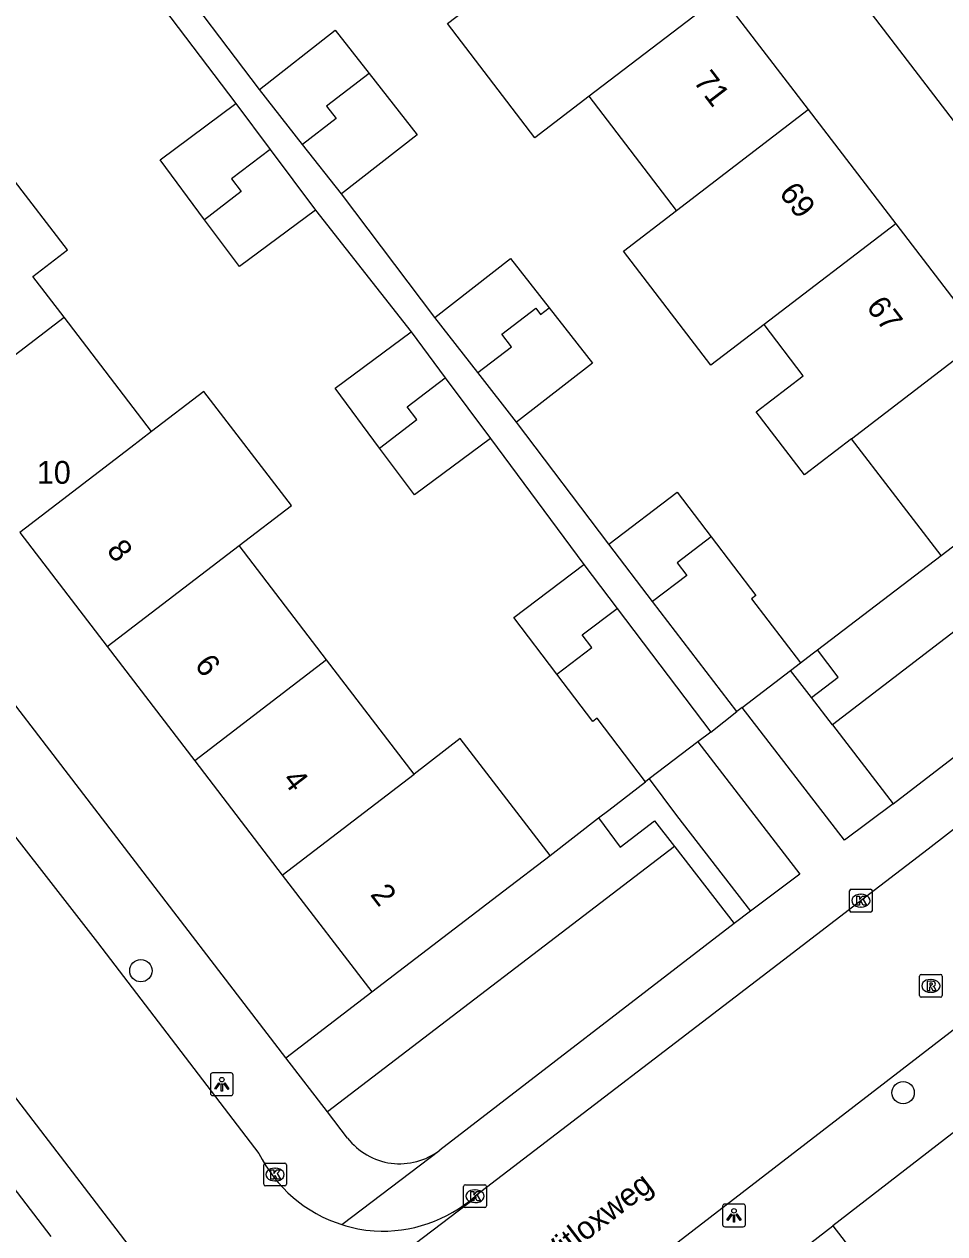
# Model space of a CAD drawing. Extents: x 159353 to 160616, y 385893 to 387321.
# Drawn here: x 160003.7 to 160044.1, y 386715.5 to 386768.6 of the extents above; entities that cross this region are included whole.
import ezdxf

# ---------------------------------------------------------------- set-up
doc = ezdxf.new("R2010")
doc.units = 0
for name, color, linetype in [('IMGEO_Boom', 7, 'Continuous'), ('IMGEO_Erf', 7, 'Continuous'), ('IMGEO_Groenvoorziening', 7, 'Continuous'), ('IMGEO_Kolk', 7, 'Continuous'), ('IMGEO_Lichtpunt', 7, 'Continuous'), ('IMGEO_Openbare_ruimte_label', 7, 'Continuous'), ('IMGEO_Pand', 7, 'Continuous'), ('IMGEO_Pand_nummerreeks', 7, 'Continuous'), ('IMGEO_Parkeervlak_open', 7, 'Continuous'), ('IMGEO_Rijbaan_lokaal_open', 7, 'Continuous'), ('IMGEO_Rioolput', 7, 'Continuous'), ('IMGEO_Voetpad_open', 7, 'Continuous')]:
    doc.layers.add(name, color=color, linetype=linetype)

msp = doc.modelspace()

# ---------------------------------------------------------------- linework, layer by layer
at = {"layer": 'IMGEO_Boom'}
for centre in [(160008.774, 386727.022), (160042.226, 386721.668)]:
    msp.add_circle(centre, 0.489, dxfattribs=at)
at = {"layer": 'IMGEO_Erf'}
msp.add_lwpolyline([(160039.137, 386715.824), (160067.311, 386679.265), (160076.083, 386667.881), (160092.338, 386646.788)], dxfattribs=at)
at = {"layer": 'IMGEO_Groenvoorziening'}
for points in [[(160055.283, 386750.192), (160039.12, 386737.816)], [(160038.466, 386741.104), (160043.889, 386745.246)], [(160026.729, 386732.08), (160028.863, 386733.731)], [(160032.188, 386732.481), (160016.965, 386720.824)], [(160015.138, 386723.204), (160018.908, 386726.091)]]:
    msp.add_lwpolyline(points, dxfattribs=at)
at = {"layer": 'IMGEO_Kolk'}
for p, q in [((160039.873, 386729.673), (160039.873, 386730.525)), ((160039.948, 386730.599), (160040.8, 386730.599)), ((160040.874, 386730.525), (160040.874, 386729.673)), ((160040.361, 386730.379), (160040.386, 386730.379)), ((160040.8, 386729.599), (160039.948, 386729.599)), ((160040.384, 386729.819), (160040.359, 386729.819)), ((160014.164, 386717.649), (160014.164, 386718.501)), ((160014.239, 386718.575), (160015.091, 386718.575)), ((160014.652, 386718.355), (160014.677, 386718.355)), ((160015.165, 386718.501), (160015.165, 386717.649)), ((160014.675, 386717.795), (160014.65, 386717.795)), ((160015.091, 386717.575), (160014.239, 386717.575)), ((160022.939, 386716.698), (160022.939, 386717.55)), ((160023.014, 386717.624), (160023.866, 386717.624)), ((160023.427, 386717.404), (160023.452, 386717.404)), ((160023.94, 386717.55), (160023.94, 386716.698)), ((160023.45, 386716.844), (160023.425, 386716.844)), ((160023.866, 386716.624), (160023.014, 386716.624))]:
    msp.add_line(p, q, dxfattribs=at)
for points in [[(160039.873, 386729.673), (160039.873, 386730.525)], [(160039.948, 386730.599), (160040.8, 386730.599)], [(160040.874, 386730.525), (160040.874, 386729.673)], [(160040.194, 386730.299), (160040.317, 386730.299), (160040.317, 386730.148), (160040.447, 386730.299), (160040.611, 386730.299), (160040.465, 386730.148), (160040.618, 386729.899), (160040.466, 386729.899), (160040.381, 386730.063), (160040.317, 386729.996), (160040.317, 386729.899), (160040.194, 386729.899), (160040.194, 386730.299)], [(160040.8, 386729.599), (160039.948, 386729.599)], [(160014.164, 386717.649), (160014.164, 386718.501)], [(160014.239, 386718.575), (160015.091, 386718.575)], [(160015.165, 386718.501), (160015.165, 386717.649)], [(160014.485, 386718.275), (160014.608, 386718.275), (160014.608, 386718.124), (160014.738, 386718.275), (160014.902, 386718.275), (160014.756, 386718.124), (160014.909, 386717.875), (160014.757, 386717.875), (160014.672, 386718.039), (160014.608, 386717.972), (160014.608, 386717.875), (160014.485, 386717.875), (160014.485, 386718.275)], [(160015.091, 386717.575), (160014.239, 386717.575)], [(160022.939, 386716.698), (160022.939, 386717.55)], [(160023.014, 386717.624), (160023.866, 386717.624)], [(160023.26, 386717.324), (160023.383, 386717.324), (160023.383, 386717.173), (160023.513, 386717.324), (160023.677, 386717.324), (160023.531, 386717.173), (160023.684, 386716.924), (160023.532, 386716.924), (160023.447, 386717.088), (160023.383, 386717.021), (160023.383, 386716.924), (160023.26, 386716.924), (160023.26, 386717.324)], [(160023.94, 386717.55), (160023.94, 386716.698)], [(160023.866, 386716.624), (160023.014, 386716.624)]]:
    msp.add_lwpolyline(points, dxfattribs=at)
for centre, start, end in [((160039.95, 386730.523), 91.552, 178.448), ((160039.95, 386730.523), 91.552, 178.448), ((160040.798, 386730.523), 1.552, 88.448), ((160040.798, 386730.523), 1.552, 88.448), ((160039.95, 386729.675), 181.552, 268.448), ((160039.95, 386729.675), 181.552, 268.448), ((160040.798, 386729.675), 271.552, 358.448), ((160040.798, 386729.675), 271.552, 358.448), ((160014.241, 386718.499), 91.552, 178.448), ((160014.241, 386718.499), 91.552, 178.448), ((160015.089, 386718.499), 1.552, 88.448), ((160015.089, 386718.499), 1.552, 88.448), ((160014.241, 386717.651), 181.552, 268.448), ((160014.241, 386717.651), 181.552, 268.448), ((160015.089, 386717.651), 271.552, 358.448), ((160015.089, 386717.651), 271.552, 358.448), ((160023.016, 386717.548), 91.552, 178.448), ((160023.016, 386717.548), 91.552, 178.448), ((160023.864, 386717.548), 1.552, 88.448), ((160023.864, 386717.548), 1.552, 88.448), ((160023.016, 386716.7), 181.552, 268.448), ((160023.016, 386716.7), 181.552, 268.448), ((160023.864, 386716.7), 271.552, 358.448), ((160023.864, 386716.7), 271.552, 358.448)]:
    msp.add_arc(centre, 0.0765, start, end, dxfattribs=at)
for centre, major_axis, ratio, start_param, end_param in [((160040.36, 386730.099), (-0.387, 0.002), 0.722429, 4.712389, 7.853982), ((160040.385, 386730.099), (-0.39, 0.002), 0.717154, 1.570796, 4.712389), ((160014.651, 386718.075), (-0.387, 0.002), 0.722429, 4.712389, 7.853982), ((160014.676, 386718.075), (-0.39, 0.002), 0.717154, 1.570796, 4.712389), ((160023.426, 386717.124), (-0.387, 0.002), 0.722429, 4.712389, 7.853982), ((160023.451, 386717.124), (-0.39, 0.002), 0.717154, 1.570796, 4.712389)]:
    msp.add_ellipse(centre, major_axis=major_axis, ratio=ratio, start_param=start_param, end_param=end_param, dxfattribs=at)
at = {"layer": 'IMGEO_Lichtpunt'}
for p, q in [((160011.828, 386722.442), (160011.828, 386721.635)), ((160011.828, 386722.442), (160011.828, 386721.635)), ((160012.73, 386722.537), (160011.922, 386722.537)), ((160012.73, 386722.537), (160011.922, 386722.537)), ((160012.824, 386721.635), (160012.824, 386722.442)), ((160012.824, 386721.635), (160012.824, 386722.442)), ((160011.922, 386721.541), (160012.73, 386721.541)), ((160011.922, 386721.541), (160012.73, 386721.541)), ((160035.208, 386716.778), (160034.4, 386716.778)), ((160035.208, 386716.778), (160034.4, 386716.778)), ((160034.306, 386716.683), (160034.306, 386715.876)), ((160034.306, 386716.683), (160034.306, 386715.876)), ((160035.302, 386715.876), (160035.302, 386716.683)), ((160035.302, 386715.876), (160035.302, 386716.683)), ((160034.4, 386715.782), (160035.208, 386715.782)), ((160034.4, 386715.782), (160035.208, 386715.782))]:
    msp.add_line(p, q, dxfattribs=at)
for points in [[(160012.202, 386722.106), (160012.241, 386722.078), (160012.053, 386721.816), (160012.015, 386721.843), (160012.202, 386722.106)], [(160012.304, 386722.058), (160012.351, 386722.058), (160012.351, 386721.736), (160012.304, 386721.736), (160012.304, 386722.058)], [(160012.414, 386722.078), (160012.452, 386722.105), (160012.639, 386721.843), (160012.6, 386721.815), (160012.414, 386722.078)], [(160034.68, 386716.347), (160034.719, 386716.319), (160034.531, 386716.057), (160034.493, 386716.084), (160034.68, 386716.347)], [(160034.782, 386716.299), (160034.829, 386716.299), (160034.829, 386715.977), (160034.782, 386715.977), (160034.782, 386716.299)], [(160034.892, 386716.319), (160034.93, 386716.346), (160035.117, 386716.084), (160035.078, 386716.056), (160034.892, 386716.319)]]:
    msp.add_lwpolyline(points, dxfattribs=at)
for centre in [(160012.327, 386722.24), (160034.805, 386716.481)]:
    msp.add_circle(centre, 0.0994, dxfattribs=at)
for centre, start, end in [((160011.922, 386722.442), 90, 180), ((160011.922, 386722.442), 90, 180), ((160012.73, 386722.442), 0, 90), ((160012.73, 386722.442), 0, 90), ((160011.922, 386721.635), 180, 270), ((160011.922, 386721.635), 180, 270), ((160012.73, 386721.635), 270, 0), ((160012.73, 386721.635), 270, 360), ((160034.4, 386716.683), 90, 180), ((160034.4, 386716.683), 90, 180), ((160035.208, 386716.683), 0, 90), ((160035.208, 386716.683), 0, 90), ((160034.4, 386715.876), 180, 270), ((160034.4, 386715.876), 180, 270), ((160035.208, 386715.876), 270, 0), ((160035.208, 386715.876), 270, 360)]:
    msp.add_arc(centre, 0.0946, start, end, dxfattribs=at)
at = {"layer": 'IMGEO_Pand'}
for points in [[(160028.443, 386765.42), (160026.062, 386763.595), (160022.224, 386768.607), (160024.606, 386770.431)], [(160034.223, 386769.846), (160028.443, 386765.42)], [(160034.223, 386769.846), (160038.063, 386764.831)], [(160013.986, 386765.713), (160017.308, 386768.312), (160018.787, 386766.42)], [(160018.787, 386766.42), (160016.922, 386764.987), (160017.348, 386764.432), (160015.874, 386763.299)], [(160018.787, 386766.42), (160020.897, 386763.723), (160017.575, 386761.125)], [(160015.874, 386763.299), (160013.986, 386765.713)], [(160011.573, 386759.992), (160009.619, 386762.62), (160012.949, 386765.096)], [(160012.949, 386765.096), (160014.444, 386763.084)], [(160032.284, 386760.403), (160028.443, 386765.42)], [(160032.284, 386760.403), (160038.063, 386764.831)], [(160038.063, 386764.831), (160041.901, 386759.818)], [(160014.444, 386763.084), (160012.755, 386761.785), (160013.182, 386761.23), (160011.573, 386759.992)], [(160014.444, 386763.084), (160016.432, 386760.411)], [(160017.575, 386761.125), (160015.874, 386763.299)], [(160005.403, 386755.714), (160004.03, 386757.508), (160005.552, 386758.673), (160003.085, 386761.895)], [(160016.432, 386760.411), (160013.103, 386757.936), (160011.573, 386759.992)], [(160036.121, 386755.392), (160033.792, 386753.608), (160029.955, 386758.619), (160032.284, 386760.403)], [(160041.901, 386759.818), (160036.121, 386755.392)], [(160041.901, 386759.818), (160045.74, 386754.805)], [(160021.676, 386755.695), (160024.998, 386758.293), (160026.696, 386756.122)], [(160023.565, 386753.281), (160025.039, 386754.413), (160024.613, 386754.968), (160026.105, 386756.114), (160026.316, 386755.831), (160026.696, 386756.122)], [(160026.696, 386756.122), (160028.587, 386753.704), (160025.265, 386751.106)], [(159999.617, 386751.281), (160000, 386751.574), (160005.403, 386755.714)], [(160009.245, 386750.699), (160005.403, 386755.714)], [(160023.565, 386753.281), (160021.676, 386755.695)], [(160019.253, 386749.966), (160017.299, 386752.593), (160020.629, 386755.069)], [(160020.629, 386755.069), (160022.124, 386753.057)], [(160039.96, 386750.378), (160037.895, 386748.796), (160035.774, 386751.564), (160037.84, 386753.147), (160036.121, 386755.392)], [(160039.96, 386750.378), (160045.74, 386754.805)], [(160019.253, 386749.966), (160020.882, 386751.218), (160020.455, 386751.773), (160022.124, 386753.057)], [(160022.124, 386753.057), (160024.112, 386750.384)], [(160025.265, 386751.106), (160023.565, 386753.281)], [(160013.083, 386745.687), (160015.38, 386747.447), (160011.537, 386752.457), (160009.245, 386750.699)], [(160009.245, 386750.699), (160008.332, 386750), (160003.457, 386746.266)], [(160024.112, 386750.384), (160020.783, 386747.909), (160019.253, 386749.966)], [(160043.889, 386745.246), (160040.249, 386750), (160039.96, 386750.378)], [(160043.889, 386745.246), (160049.67, 386749.672)], [(160029.313, 386745.744), (160032.307, 386748.03), (160033.804, 386746.068)], [(160003.457, 386746.266), (160007.296, 386741.253)], [(160033.804, 386746.068), (160032.304, 386744.929), (160032.728, 386744.373), (160031.228, 386743.235)], [(160033.804, 386746.068), (160035.766, 386743.498), (160035.575, 386743.352), (160037.724, 386740.537)], [(160007.296, 386741.253), (160013.083, 386745.687)], [(160016.925, 386740.67), (160013.083, 386745.687)], [(160031.228, 386743.235), (160029.313, 386745.744)], [(160027.027, 386740.046), (160025.138, 386742.534), (160028.207, 386744.864)], [(160028.207, 386744.864), (160029.673, 386742.932)], [(160027.027, 386740.046), (160028.562, 386741.211), (160028.139, 386741.768), (160029.673, 386742.932)], [(160029.673, 386742.932), (160033.793, 386737.503)], [(160034.921, 386738.397), (160031.228, 386743.235)], [(160007.296, 386741.253), (160011.137, 386736.238)], [(160016.925, 386740.67), (160011.137, 386736.238)], [(160020.765, 386735.656), (160016.925, 386740.67)], [(160035.166, 386738.584), (160037.285, 386740.202)], [(160037.285, 386740.202), (160037.724, 386740.537)], [(160030.916, 386735.319), (160028.796, 386738.112), (160028.605, 386737.968), (160027.027, 386740.046)], [(160035.166, 386738.584), (160034.921, 386738.397)], [(160033.793, 386737.503), (160033.222, 386737.07)], [(160026.729, 386732.08), (160022.793, 386737.221), (160020.765, 386735.656)], [(160033.222, 386737.07), (160031.088, 386735.449)], [(160011.137, 386736.238), (160014.977, 386731.223)], [(160014.977, 386731.223), (160020.765, 386735.656)], [(160031.088, 386735.449), (160030.916, 386735.319)], [(160018.908, 386726.091), (160024.696, 386730.523), (160026.729, 386732.08)], [(160014.977, 386731.223), (160018.908, 386726.091)]]:
    msp.add_lwpolyline(points, dxfattribs=at)
at = {"layer": 'IMGEO_Parkeervlak_open'}
for points in [[(160039.12, 386737.816), (160038.199, 386739.013)], [(160039.12, 386737.816), (160041.782, 386734.354)]]:
    msp.add_lwpolyline(points, dxfattribs=at)
at = {"layer": 'IMGEO_Rijbaan_lokaal_open'}
for points in [[(159954.634, 386796.243), (159972.883, 386772.556), (159990.19, 386750), (159999.425, 386737.847), (160001.266, 386735.451), (160006.868, 386728.263), (160013.954, 386719.005)], [(159949.038, 386792.165), (159952.219, 386787.997), (159981.373, 386750), (160000, 386725.7), (160009.257, 386713.623)], [(160056.464, 386742.602), (160056.216, 386742.399), (160055.651, 386741.935), (160043.318, 386732.357), (160041.202, 386730.733), (160039.248, 386729.233), (160036.975, 386727.491), (160023.438, 386717.121)], [(159978.571, 386673.834), (159996.219, 386687.397), (160000, 386690.297), (160032.354, 386715.113), (160044.995, 386724.867), (160058.189, 386734.965)], [(160023.438, 386717.121), (160023.488, 386717.061), (160008.223, 386705.464), (160008.215, 386705.469)]]:
    msp.add_lwpolyline(points, dxfattribs=at)
for centre, radius, start, end in [((160019.457, 386721.727), 6.14, 206.3184, 252.3911), ((160019.396, 386721.695), 6.105, 266.3871, 311.4662), ((160019.447, 386721.659), 6.072, 252.293, 265.8848)]:
    msp.add_arc(centre, radius, start, end, dxfattribs=at)
at = {"layer": 'IMGEO_Rioolput'}
for p, q in [((160043.019, 386726.858), (160043.871, 386726.858)), ((160042.944, 386725.932), (160042.944, 386726.784)), ((160043.432, 386726.638), (160043.457, 386726.638)), ((160043.945, 386726.784), (160043.945, 386725.932)), ((160043.871, 386725.858), (160043.019, 386725.858)), ((160043.455, 386726.078), (160043.43, 386726.078))]:
    msp.add_line(p, q, dxfattribs=at)
for points in [[(160043.019, 386726.858), (160043.871, 386726.858)], [(160042.944, 386725.932), (160042.944, 386726.784)], [(160043.533, 386726.556), (160043.281, 386726.558), (160043.281, 386726.158)], [(160043.281, 386726.158), (160043.405, 386726.158), (160043.405, 386726.32), (160043.416, 386726.32)], [(160043.459, 386726.477), (160043.405, 386726.477), (160043.405, 386726.396)], [(160043.405, 386726.396), (160043.457, 386726.396)], [(160043.463, 386726.291), (160043.534, 386726.158), (160043.674, 386726.158), (160043.609, 386726.284)], [(160043.945, 386726.784), (160043.945, 386725.932)], [(160043.871, 386725.858), (160043.019, 386725.858)]]:
    msp.add_lwpolyline(points, dxfattribs=at)
for centre, radius, start, end in [((160043.021, 386726.782), 0.0765, 91.552, 178.448), ((160043.021, 386726.782), 0.0765, 91.552, 178.448), ((160043.869, 386726.782), 0.0765, 1.552, 88.448), ((160043.869, 386726.782), 0.0765, 1.552, 88.448), ((160043.415, 386726.267), 0.0533, 26.0293, 88.6989), ((160043.441, 386726.585), 0.19, 274.7715, 282.9687), ((160043.465, 386726.381), 0.0964, 77.0061, 93.1865), ((160043.479, 386726.438), 0.0378, 276.6634, 79.6772), ((160043.532, 386726.446), 0.109, 350.3612, 89.416), ((160043.53, 386726.446), 0.112, 277.5842, 350.9817), ((160043.514, 386726.231), 0.108, 29.5134, 73.7905), ((160043.021, 386725.934), 0.0765, 181.552, 268.448), ((160043.021, 386725.934), 0.0765, 181.552, 268.448), ((160043.869, 386725.934), 0.0765, 271.552, 358.448), ((160043.869, 386725.934), 0.0765, 271.552, 358.448)]:
    msp.add_arc(centre, radius, start, end, dxfattribs=at)
for centre, major_axis, ratio, start_param, end_param in [((160043.431, 386726.358), (-0.387, 0.002), 0.722429, 4.712389, 7.853982), ((160043.456, 386726.358), (-0.39, 0.002), 0.717154, 1.570796, 4.712389)]:
    msp.add_ellipse(centre, major_axis=major_axis, ratio=ratio, start_param=start_param, end_param=end_param, dxfattribs=at)
at = {"layer": 'IMGEO_Voetpad_open'}
for points in [[(159995.952, 386827.614), (160000, 386822.33), (160053.449, 386752.565)], [(160015.138, 386723.204), (160000, 386742.927), (159994.571, 386750), (159957.575, 386798.202)], [(159947.245, 386790.358), (159978.228, 386750), (160000, 386721.641), (160004.827, 386715.354)], [(160013.986, 386765.713), (160009.806, 386771.229)], [(160008.85, 386770.505), (160012.949, 386765.096)], [(160021.676, 386755.695), (160017.575, 386761.125)], [(160016.432, 386760.411), (160020.629, 386755.069)], [(160029.313, 386745.744), (160025.265, 386751.106)], [(160024.112, 386750.384), (160028.207, 386744.864)], [(160041.782, 386734.354), (160053.726, 386743.539), (160056.055, 386745.33)], [(160037.724, 386740.537), (160038.239, 386740.93), (160038.466, 386741.104)], [(160038.199, 386739.013), (160039.381, 386739.915), (160038.466, 386741.104)], [(160038.199, 386739.013), (160037.285, 386740.202)], [(160041.782, 386734.354), (160039.653, 386732.748), (160035.166, 386738.584)], [(160033.793, 386737.503), (160034.921, 386738.397)], [(160033.222, 386737.07), (160037.686, 386731.264), (160035.534, 386729.641)], [(160028.863, 386733.731), (160029.306, 386734.073), (160030.916, 386735.319)], [(160031.088, 386735.449), (160032.276, 386733.842), (160035.534, 386729.641)], [(160028.863, 386733.731), (160029.814, 386732.446), (160031.317, 386733.604), (160032.188, 386732.481)], [(160032.188, 386732.481), (160032.208, 386732.455), (160034.818, 386729.091)], [(160059.388, 386731.484), (160039.137, 386715.824)], [(160035.534, 386729.641), (160034.818, 386729.091)], [(160034.818, 386729.091), (160021.889, 386719.146)], [(160016.965, 386720.824), (160015.138, 386723.204)], [(160017.846, 386719.676), (160016.965, 386720.824)], [(160017.6, 386715.875), (160021.892, 386719.141), (160021.889, 386719.146)], [(159989.185, 386677.602), (160000, 386685.869), (160034.69, 386712.386), (160039.137, 386715.824)]]:
    msp.add_lwpolyline(points, dxfattribs=at)
msp.add_arc((160020.132, 386721.43), 2.882, 217.5016, 307.5617, dxfattribs=at)

# ---------------------------------------------------------------- texts
at = {"layer": 'IMGEO_Openbare_ruimte_label'}
msp.add_text('Mgr Witloxweg', height=1, rotation=37.5686, dxfattribs=at).set_placement((160024.371, 386712.116))
at = {"layer": 'IMGEO_Pand_nummerreeks'}
for s, rotation, p in [('71', 307.4408, (160032.99, 386766.06)), ('69', 307.4426, (160036.748, 386761.153)), ('67', 307.4408, (160040.574, 386756.157)), ('8', 307.4471, (160007.239, 386745.471)), ('6', 307.4471, (160011.096, 386740.436)), ('4', 307.4471, (160014.954, 386735.398)), ('2', 307.4471, (160018.81, 386730.362))]:
    msp.add_text(s, height=1, rotation=rotation, dxfattribs=at).set_placement(p)
msp.add_text('10', height=1, dxfattribs=at).set_placement((160004.211, 386748.402))

doc.saveas('drawing.dxf')
